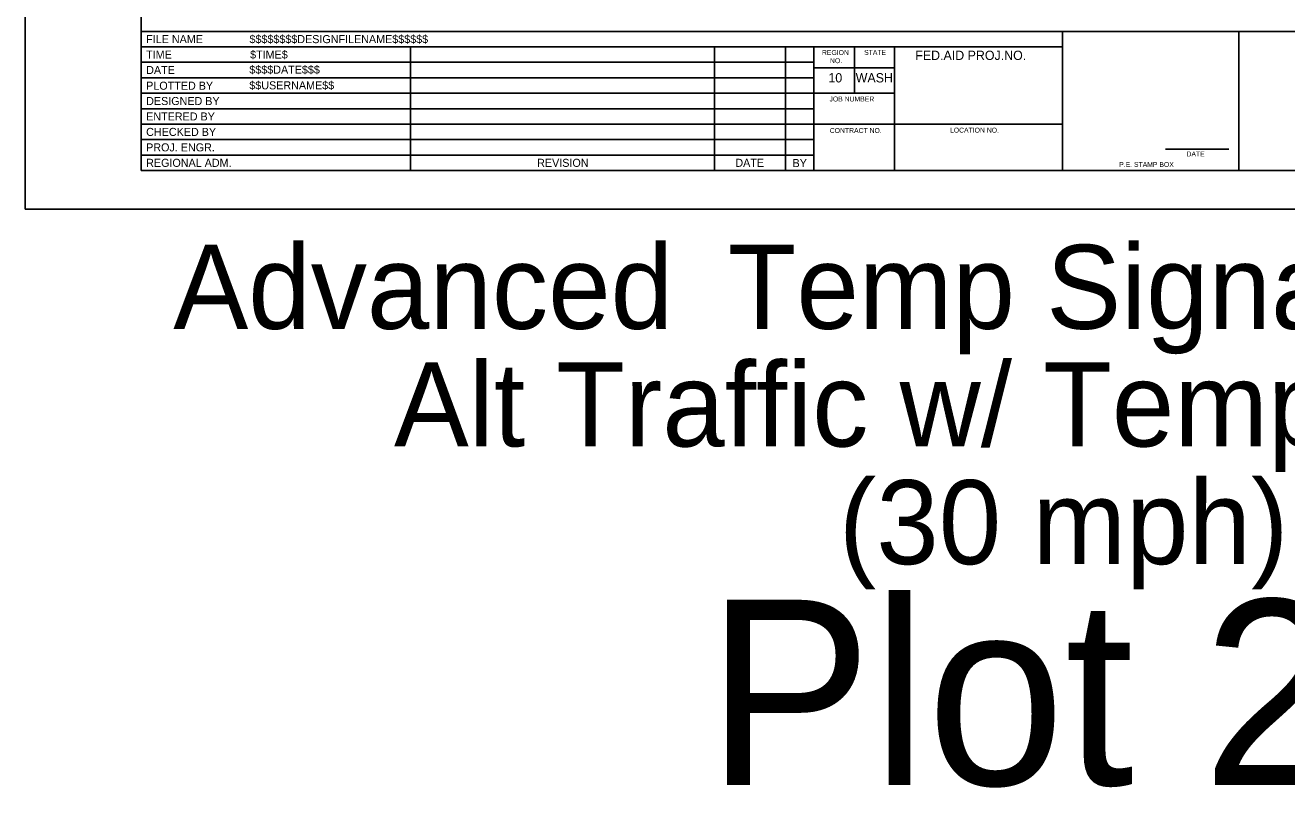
# Model space of a CAD drawing. Extents: x 99982 to 100176, y 99905 to 100011.
# Drawn here: x 99999.06 to 100009.27, y 99935.01 to 99941.18 of the extents above; entities that cross this region are included whole.
import ezdxf

# ---------------------------------------------------------------- set-up
doc = ezdxf.new("R2010")
doc.units = 0
for name, color, linetype in [('SH_GI_PlotLimits', 7, 'Continuous'), ('SH_GI_SheetBorder', 7, 'Continuous'), ('SH_GI_SheetLocationText', 7, 'Continuous'), ('SH_GI_SheetTextInCells', 7, 'Continuous'), ('SH_GI_TitleBlockText', 7, 'Continuous')]:
    doc.layers.add(name, color=color, linetype=linetype)

msp = doc.modelspace()

# ---------------------------------------------------------------- linework, layer by layer
at = {"layer": 'SH_GI_PlotLimits'}
msp.add_lwpolyline([(99999.062, 99939.687), (100016.062, 99939.687), (100016.062, 99950.687), (99999.062, 99950.687)], close=True, dxfattribs=at)
at = {"layer": 'SH_GI_SheetBorder'}
for p, q in [((100000, 99950.375), (100000, 99940)), ((100000, 99941.126), (100015.75, 99941.126)), ((100007.457, 99940), (100007.457, 99941.126)), ((100008.883, 99940), (100008.883, 99941.126)), ((100000, 99941.001), (100007.457, 99941.001)), ((100002.179, 99941.001), (100002.179, 99940)), ((100004.641, 99941.001), (100004.641, 99940)), ((100005.216, 99941.001), (100005.216, 99940)), ((100005.445, 99941.001), (100005.445, 99940)), ((100005.772, 99940.625), (100005.772, 99941.001)), ((100006.096, 99940), (100006.096, 99941.001)), ((100000, 99940.876), (100002.182, 99940.876)), ((100002.182, 99940.876), (100005.447, 99940.876)), ((100006.096, 99940.831), (100005.447, 99940.831)), ((100000, 99940.751), (100002.182, 99940.751)), ((100002.182, 99940.751), (100005.447, 99940.751)), ((100000, 99940.625), (100005.447, 99940.625)), ((100006.096, 99940.625), (100005.447, 99940.625)), ((100000, 99940.5), (100005.447, 99940.5)), ((100000, 99940.375), (100005.447, 99940.375)), ((100007.457, 99940.375), (100005.447, 99940.375)), ((100000, 99940.25), (100005.447, 99940.25)), ((100008.29, 99940.173), (100008.802, 99940.173)), ((100000, 99940.125), (100005.447, 99940.125)), ((100000, 99940), (100015.75, 99940))]:
    msp.add_line(p, q, dxfattribs=at)

# ---------------------------------------------------------------- texts
at = {"layer": 'SH_GI_SheetLocationText'}
for s, height, p in [('Advanced', 0.68, (100000.261, 99938.719)), (' Temp Signal-Controlled', 0.68, (100004.495, 99938.719)), ('Alt Traffic w/ Temp Barrier', 0.68, (100002.046, 99937.767)), (' (30 mph)', 0.68, (100005.394, 99936.815)), ('Plot 21', 1.5, (100004.576, 99935.027))]:
    msp.add_text(s, height=height, dxfattribs=at).set_placement(p)
at = {"layer": 'SH_GI_SheetTextInCells'}
for s, height, p in [('FILE NAME', 0.0651, (100000.041, 99941.031)), ('TIME', 0.0651, (100000.041, 99940.906)), ('REGION', 0.04, (100005.51, 99940.935)), ('STATE', 0.04, (100005.851, 99940.936)), ('FED.AID PROJ.NO.', 0.07506, (100006.265, 99940.895)), ('NO.', 0.04, (100005.575, 99940.869)), ('DATE', 0.0651, (100000.041, 99940.781)), ('10', 0.0751, (100005.562, 99940.713)), ('WASH', 0.0751, (100005.783, 99940.713)), ('PLOTTED BY', 0.0651, (100000.041, 99940.654)), ('DESIGNED BY', 0.06505, (100000.041, 99940.53)), ('JOB NUMBER', 0.04, (100005.571, 99940.559)), ('ENTERED BY', 0.0651, (100000.041, 99940.405)), ('CHECKED BY', 0.0651, (100000.041, 99940.28)), ('LOCATION NO.', 0.04003, (100006.546, 99940.307)), ('CONTRACT NO.', 0.04003, (100005.573, 99940.304)), ('PROJ. ENGR.', 0.06505, (100000.041, 99940.155)), ('DATE', 0.04, (100008.46, 99940.114)), ('REGIONAL ADM.', 0.06505, (100000.041, 99940.03)), ('REVISION', 0.0651, (100003.205, 99940.03)), ('DATE', 0.0651, (100004.809, 99940.03)), ('BY', 0.0651, (100005.272, 99940.028)), ('P.E. STAMP BOX', 0.04003, (100007.915, 99940.029))]:
    msp.add_text(s, height=height, dxfattribs=at).set_placement(p)
at = {"layer": 'SH_GI_TitleBlockText'}
for s, height, p in [('$$$$$$$$DESIGNFILENAME$$$$$$', 0.06505, (100000.877, 99941.031)), ('$TIME$', 0.0651, (100000.882, 99940.906)), ('$$$$DATE$$$', 0.06505, (100000.876, 99940.784)), ('$$USERNAME$$', 0.06505, (100000.876, 99940.657))]:
    msp.add_text(s, height=height, dxfattribs=at).set_placement(p)

doc.saveas('drawing.dxf')
